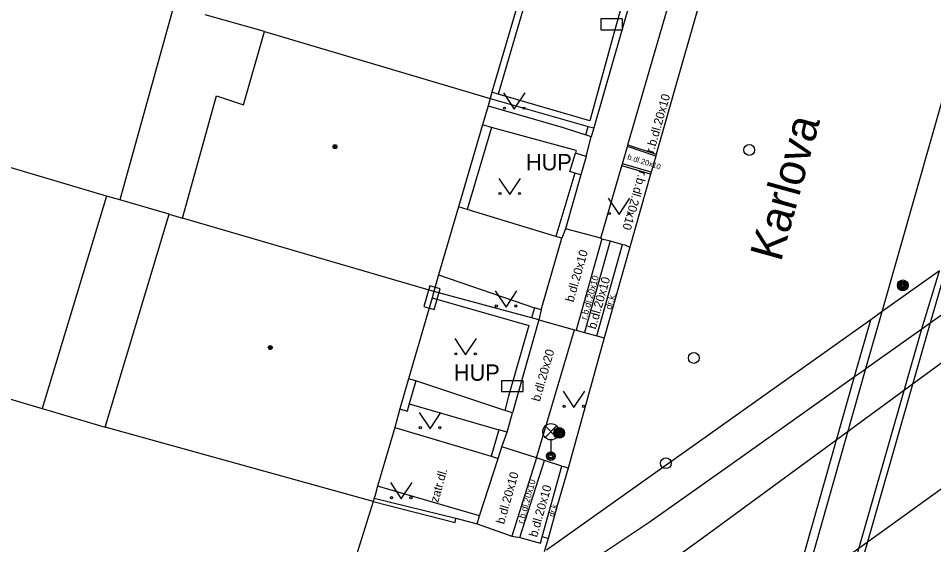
# Model space of a CAD drawing. Extents: x -595546 to -593986, y -1160845 to -1159202.
# Drawn here: x -595482.07 to -595439.8, y -1159300.77 to -1159276.47 of the extents above; entities that cross this region are included whole.
import ezdxf

# ---------------------------------------------------------------- set-up
doc = ezdxf.new("R2010")
doc.units = 0
for name, color, linetype in [('Level 24', 7, 'Continuous'), ('Level 25', 7, 'Continuous'), ('Level 28', 7, 'Continuous'), ('Level 33', 7, 'Continuous'), ('Level 36', 7, 'Continuous'), ('Level 39', 7, 'Continuous'), ('Nazvy ulic', 7, 'Continuous'), ('plynovod - povrch.  znaky - PRIS skut. velikost', 7, 'Continuous'), ('TM - budovy zdene_ betonove - VP', 7, 'Continuous'), ('TM - CD - osa koleji', 7, 'Continuous'), ('TM - chodniky - VP', 7, 'Continuous'), ('TM - komunikace - NP', 7, 'Continuous'), ('TM - komunikace - VP', 7, 'Continuous'), ('TM - plot drateny_ kovovy - VP', 7, 'Continuous'), ('TM - plot dreveny - VP', 7, 'Continuous'), ('TM - podezdivka plotu - VP', 7, 'Continuous'), ('TM - pomocna konstrukcni linie', 7, 'Continuous'), ('TM - popis objektu', 7, 'Continuous'), ('TM - popis povrchu', 7, 'Continuous'), ('TM - rozhrani mezi zpev. plochami mezi sebou - VP', 7, 'Continuous'), ('TM - rozhrani ploch obecne - NP', 7, 'Continuous'), ('TM - rozhrani ploch obecne - VP', 7, 'Continuous'), ('TM - vjezd na pozemek', 7, 'Continuous'), ('TM - zed operna - VP', 7, 'Continuous')]:
    doc.layers.add(name, color=color, linetype=linetype)

msp = doc.modelspace()

# ---------------------------------------------------------------- linework, layer by layer
at = {"layer": 'Level 24'}
for points in [[(-595455.178, -1159276.999), (-595454.178, -1159276.999), (-595454.178, -1159276.499), (-595455.178, -1159276.499)], [(-595462.864, -1159289.916), (-595462.592, -1159288.954), (-595463.073, -1159288.818), (-595463.345, -1159289.78)], [(-595459.758, -1159293.699), (-595458.758, -1159293.699), (-595458.758, -1159293.199), (-595459.758, -1159293.199)]]:
    msp.add_lwpolyline(points, close=True, dxfattribs=at)
at = {"layer": 'Level 25'}
for centre, radius in [((-595441.23, -1159288.8), 0.25), ((-595441.23, -1159288.8), 0.2), ((-595441.23, -1159288.8), 0.15), ((-595441.23, -1159288.8), 0.1), ((-595441.23, -1159288.8), 0.05), ((-595457.1, -1159295.61), 0.25), ((-595457.1, -1159295.61), 0.2), ((-595457.1, -1159295.61), 0.15), ((-595457.1, -1159295.61), 0.1), ((-595457.1, -1159295.61), 0.05)]:
    msp.add_circle(centre, radius, dxfattribs=at)
at = {"layer": 'Level 28'}
for centre in [(-595448.32, -1159282.55), (-595450.88, -1159292.15), (-595452.17, -1159297.01)]:
    msp.add_circle(centre, 0.25, dxfattribs=at)
at = {"layer": 'Level 33'}
for p, q in [((-595457.745, -1159295.82), (-595457.215, -1159295.29)), ((-595457.745, -1159295.29), (-595457.215, -1159295.82)), ((-595457.48, -1159295.93), (-595457.48, -1159296.68))]:
    msp.add_line(p, q, dxfattribs=at)
for centre, radius in [((-595457.48, -1159295.555), 0.375), ((-595457.48, -1159296.68), 0.2), ((-595457.48, -1159296.68), 0.145), ((-595457.48, -1159296.68), 0.0876)]:
    msp.add_circle(centre, radius, dxfattribs=at)
at = {"layer": 'Level 36'}
for points in [[(-595459.67, -1159279.92), (-595459.17, -1159280.67), (-595458.67, -1159279.92)], [(-595459.88, -1159283.86), (-595459.38, -1159284.61), (-595458.88, -1159283.86)], [(-595454.83, -1159284.78), (-595454.33, -1159285.53), (-595453.83, -1159284.78)], [(-595460.05, -1159289.05), (-595459.55, -1159289.8), (-595459.05, -1159289.05)], [(-595461.92, -1159291.26), (-595461.42, -1159292.01), (-595460.92, -1159291.26)], [(-595456.92, -1159293.68), (-595456.42, -1159294.43), (-595455.92, -1159293.68)], [(-595463.56, -1159294.67), (-595463.06, -1159295.42), (-595462.56, -1159294.67)], [(-595464.89, -1159297.9), (-595464.39, -1159298.65), (-595463.89, -1159297.9)]]:
    msp.add_lwpolyline(points, dxfattribs=at)
for centre in [(-595459.62, -1159280.62), (-595458.721, -1159280.62), (-595459.83, -1159284.56), (-595458.931, -1159284.56), (-595454.78, -1159285.48), (-595453.881, -1159285.48), (-595460, -1159289.75), (-595459.101, -1159289.75), (-595461.87, -1159291.96), (-595460.971, -1159291.96), (-595456.87, -1159294.38), (-595455.971, -1159294.38), (-595463.51, -1159295.37), (-595462.611, -1159295.37), (-595464.84, -1159298.6), (-595463.941, -1159298.6)]:
    msp.add_circle(centre, 0.05, dxfattribs=at)
at = {"layer": 'Level 39'}
for centre, radius in [((-595467.45, -1159282.4), 0.09), ((-595467.45, -1159282.4), 0.0398), ((-595470.44, -1159291.67), 0.09), ((-595470.44, -1159291.67), 0.0398)]:
    msp.add_circle(centre, radius, dxfattribs=at)
at = {"layer": 'plynovod - povrch.  znaky - PRIS skut. velikost'}
for points in [[(-595456.6, -1159283.55), (-595456.35, -1159282.7)], [(-595455.85, -1159282.85), (-595456.35, -1159282.7)], [(-595455.85, -1159282.85), (-595456.1, -1159283.7)], [(-595456.38, -1159283.62), (-595456.6, -1159283.55)], [(-595456.1, -1159283.7), (-595456.38, -1159283.62)]]:
    msp.add_lwpolyline(points, dxfattribs=at)
at = {"layer": 'TM - budovy zdene_ betonove - VP'}
for points in [[(-595458.2, -1159273.06), (-595460.2, -1159279.88)], [(-595470.7, -1159277.09), (-595473.45, -1159276.31)], [(-595471.68, -1159280.46), (-595470.7, -1159277.09)], [(-595470.7, -1159277.09), (-595460.28, -1159280.17)], [(-595474.49, -1159285.7), (-595472.92, -1159280.05)], [(-595472.92, -1159280.05), (-595471.68, -1159280.46)], [(-595460.28, -1159280.17), (-595460.38, -1159280.51)], [(-595460.2, -1159279.88), (-595460.28, -1159280.17)], [(-595460.38, -1159280.51), (-595460.64, -1159281.39)], [(-595460.64, -1159281.39), (-595461.75, -1159285.18)], [(-595461.75, -1159285.18), (-595462.67, -1159288.32)], [(-595478.06, -1159295.34), (-595475.11, -1159285.52)], [(-595475.11, -1159285.52), (-595474.49, -1159285.7)], [(-595462.89, -1159289.09), (-595474.49, -1159285.7)], [(-595462.67, -1159288.32), (-595462.89, -1159289.09)], [(-595462.89, -1159289.09), (-595462.97, -1159289.38)], [(-595462.97, -1159289.38), (-595464.05, -1159293.11)], [(-595464.05, -1159293.11), (-595464.45, -1159294.5)], [(-595464.45, -1159294.5), (-595464.69, -1159295.36)], [(-595465.68, -1159298.78), (-595478.06, -1159295.34)], [(-595464.69, -1159295.36), (-595465.48, -1159298.07)], [(-595465.48, -1159298.07), (-595465.6, -1159298.49)], [(-595465.64, -1159298.62), (-595465.68, -1159298.78)], [(-595465.6, -1159298.49), (-595465.64, -1159298.62)]]:
    msp.add_lwpolyline(points, dxfattribs=at)
at = {"layer": 'TM - CD - osa koleji'}
for points in [[(-595459.42, -1159306.62), (-595453.85, -1159302.9), (-595450.1, -1159300.18), (-595433, -1159287.66)], [(-595472.33, -1159320.72), (-595461.77, -1159313.66), (-595455.74, -1159309.56), (-595452.07, -1159307.06), (-595445.85, -1159302.79), (-595435.16, -1159295.1)]]:
    msp.add_lwpolyline(points, dxfattribs=at)
at = {"layer": 'TM - chodniky - VP'}
for points in [[(-595453.93, -1159282.32), (-595448.31, -1159262.99)], [(-595453.93, -1159282.32), (-595452.62, -1159282.75)], [(-595455.18, -1159286.62), (-595454.21, -1159283.29)], [(-595452.88, -1159283.67), (-595454.21, -1159283.29)], [(-595455.18, -1159286.62), (-595455.13, -1159286.66)], [(-595455.13, -1159286.66), (-595454.75, -1159286.74)], [(-595454.75, -1159286.74), (-595454.18, -1159286.91)], [(-595454.18, -1159286.91), (-595454.07, -1159286.93), (-595453.84, -1159287.04)], [(-595458.14, -1159296.76), (-595456.39, -1159290.86)], [(-595456.39, -1159290.86), (-595456.32, -1159290.87)], [(-595456.32, -1159290.87), (-595455.93, -1159290.97)], [(-595455.93, -1159290.97), (-595455.36, -1159291.13)], [(-595455.36, -1159291.13), (-595455.02, -1159291.22)], [(-595457.77, -1159296.89), (-595458.14, -1159296.76)], [(-595456.98, -1159297.15), (-595457.77, -1159296.89)], [(-595456.98, -1159297.15), (-595456.92, -1159297.16)], [(-595456.68, -1159297.23), (-595456.92, -1159297.16)], [(-595460.77, -1159299.43), (-595465.48, -1159298.07)], [(-595461.87, -1159299.54), (-595460.89, -1159299.8)], [(-595460.89, -1159299.8), (-595460.77, -1159299.43)]]:
    msp.add_lwpolyline(points, dxfattribs=at)
at = {"layer": 'TM - komunikace - NP'}
for points in [[(-595440.35, -1159290.81), (-595439.53, -1159288.13)], [(-595442.93, -1159292.64), (-595442.18, -1159290.01)], [(-595458.07, -1159352.55), (-595448.35, -1159318.73), (-595440.35, -1159290.81)], [(-595449.08, -1159314.29), (-595442.93, -1159292.64)]]:
    msp.add_lwpolyline(points, dxfattribs=at)
at = {"layer": 'TM - komunikace - VP'}
for points in [[(-595447.13, -1159263.29), (-595447.11, -1159263.46), (-595452.62, -1159282.75)], [(-595442.18, -1159290.01), (-595436.12, -1159268.71), (-595436.04, -1159268.72)], [(-595452.62, -1159282.75), (-595452.64, -1159282.83)], [(-595452.64, -1159282.83), (-595452.85, -1159283.57)], [(-595452.85, -1159283.57), (-595452.88, -1159283.67)], [(-595452.88, -1159283.67), (-595453.84, -1159287.04)], [(-595453.84, -1159287.04), (-595455.02, -1159291.22)], [(-595455.02, -1159291.22), (-595456.68, -1159297.23)], [(-595456.68, -1159297.23), (-595457.19, -1159298.97), (-595457.61, -1159300.48)], [(-595457.61, -1159300.48), (-595457.79, -1159301.1)]]:
    msp.add_lwpolyline(points, dxfattribs=at)
at = {"layer": 'TM - plot drateny_ kovovy - VP'}
for points in [[(-595453.7, -1159274.03), (-595454.34, -1159276.34), (-595454.6, -1159277.29), (-595455.68, -1159281.2), (-595459.91, -1159279.97)], [(-595459.91, -1159279.97), (-595460.2, -1159279.88)], [(-595455.87, -1159281.85), (-595455.76, -1159281.46)], [(-595456.38, -1159283.62), (-595457.25, -1159286.54)], [(-595462.97, -1159289.38), (-595458.5, -1159290.66), (-595459.44, -1159293.92)], [(-595458.23, -1159289.84), (-595458.38, -1159290.3)], [(-595459.44, -1159293.92), (-595459.61, -1159294.58)], [(-595465.68, -1159298.78), (-595466.69, -1159301.97)]]:
    msp.add_lwpolyline(points, dxfattribs=at)
at = {"layer": 'TM - plot dreveny - VP'}
for points in [[(-595464.69, -1159295.36), (-595460.24, -1159296.69)], [(-595459.88, -1159295.47), (-595460.24, -1159296.69)]]:
    msp.add_lwpolyline(points, dxfattribs=at)
at = {"layer": 'TM - podezdivka plotu - VP'}
for points in [[(-595453.36, -1159274.06), (-595455.5, -1159281.53)], [(-595460.28, -1159280.17), (-595455.76, -1159281.46)], [(-595455.76, -1159281.46), (-595455.5, -1159281.53)], [(-595455.5, -1159281.53), (-595455.62, -1159281.94)], [(-595455.62, -1159281.94), (-595455.87, -1159281.85)], [(-595456.1, -1159283.7), (-595456.81, -1159286.19)], [(-595456.81, -1159286.19), (-595456.97, -1159286.62)], [(-595456.97, -1159286.62), (-595457.25, -1159286.54)], [(-595458.38, -1159290.3), (-595462.89, -1159289.09)], [(-595457.93, -1159289.93), (-595458.23, -1159289.84)], [(-595457.93, -1159289.93), (-595458.04, -1159290.39)], [(-595458.04, -1159290.39), (-595459.26, -1159294.68)], [(-595458.04, -1159290.39), (-595458.38, -1159290.3)], [(-595459.26, -1159294.68), (-595459.61, -1159294.58)], [(-595459.5, -1159295.57), (-595459.88, -1159295.47)], [(-595459.74, -1159296.26), (-595459.5, -1159295.57)], [(-595459.92, -1159296.79), (-595459.74, -1159296.26)], [(-595460.24, -1159296.69), (-595459.92, -1159296.79)], [(-595465.68, -1159298.78), (-595461.9, -1159299.74)], [(-595461.9, -1159299.74), (-595461.89, -1159299.61)], [(-595461.87, -1159299.54), (-595461.89, -1159299.61)]]:
    msp.add_lwpolyline(points, dxfattribs=at)
at = {"layer": 'TM - pomocna konstrukcni linie'}
msp.add_lwpolyline([(-595456.31, -1159282.57), (-595456.35, -1159282.7)], dxfattribs=at)
at = {"layer": 'TM - rozhrani mezi zpev. plochami mezi sebou - VP'}
for points in [[(-595454.18, -1159283.19), (-595453.95, -1159282.39)], [(-595453.95, -1159282.39), (-595453.93, -1159282.32)], [(-595452.64, -1159282.83), (-595453.95, -1159282.39)], [(-595454.21, -1159283.29), (-595454.18, -1159283.19)], [(-595452.85, -1159283.57), (-595454.18, -1159283.19)], [(-595455.18, -1159286.62), (-595456.81, -1159286.19)], [(-595455.13, -1159286.66), (-595456.32, -1159290.87)], [(-595454.75, -1159286.74), (-595455.93, -1159290.97)], [(-595455.36, -1159291.13), (-595454.18, -1159286.91)], [(-595458.04, -1159290.39), (-595456.39, -1159290.86)], [(-595458.14, -1159296.76), (-595459.74, -1159296.26)], [(-595458.14, -1159296.76), (-595459.28, -1159300.37)], [(-595460.77, -1159299.43), (-595459.92, -1159296.79)], [(-595458.91, -1159300.44), (-595457.77, -1159296.89)], [(-595457.88, -1159300.41), (-595456.98, -1159297.15)], [(-595460.89, -1159299.8), (-595459.28, -1159300.37)], [(-595459.28, -1159300.37), (-595458.91, -1159300.44)], [(-595458.91, -1159300.44), (-595457.96, -1159300.7)], [(-595457.96, -1159300.7), (-595457.88, -1159300.41)], [(-595457.61, -1159300.48), (-595457.88, -1159300.41)]]:
    msp.add_lwpolyline(points, dxfattribs=at)
at = {"layer": 'TM - rozhrani ploch obecne - NP'}
for points in [[(-595439.2, -1159287.89), (-595439.96, -1159290.53)], [(-595443.46, -1159293.01), (-595442.71, -1159290.39)], [(-595439.96, -1159290.53), (-595448.06, -1159318.81), (-595451.06, -1159329.26)], [(-595461.03, -1159354.23), (-595450.14, -1159316.56), (-595443.46, -1159293.01)]]:
    msp.add_lwpolyline(points, dxfattribs=at)
at = {"layer": 'TM - rozhrani ploch obecne - VP'}
for points in [[(-595457.92, -1159273.14), (-595459.91, -1159279.97)], [(-595474.89, -1159275.89), (-595477.39, -1159284.85)], [(-595478, -1159284.68), (-595495.21, -1159279.58)], [(-595460.38, -1159280.51), (-595456.91, -1159281.52), (-595456.29, -1159281.71), (-595455.87, -1159281.85)], [(-595460.23, -1159281.51), (-595461.34, -1159285.3)], [(-595460.23, -1159281.51), (-595460.64, -1159281.39)], [(-595456.31, -1159282.57), (-595460.23, -1159281.51)], [(-595478, -1159284.68), (-595480.98, -1159294.49)], [(-595477.39, -1159284.85), (-595478, -1159284.68)], [(-595475.11, -1159285.52), (-595477.39, -1159284.85)], [(-595439.96, -1159290.53), (-595435.63, -1159287.45)], [(-595439.53, -1159288.13), (-595442.18, -1159290.01)], [(-595498.04, -1159289.43), (-595480.98, -1159294.49)], [(-595442.71, -1159290.39), (-595457.68, -1159301.02)], [(-595442.18, -1159290.01), (-595442.71, -1159290.39)], [(-595442.93, -1159292.64), (-595440.35, -1159290.81)], [(-595440.35, -1159290.81), (-595439.96, -1159290.53)], [(-595443.46, -1159293.01), (-595443.05, -1159292.73)], [(-595443.05, -1159292.73), (-595442.93, -1159292.64)], [(-595463.71, -1159293.2), (-595464.05, -1159293.11)], [(-595463.71, -1159293.2), (-595464.02, -1159294.27)], [(-595459.61, -1159294.58), (-595463.71, -1159293.2)], [(-595458.39, -1159303.36), (-595452.94, -1159299.73), (-595449.21, -1159297.1), (-595443.46, -1159293.01)], [(-595480.98, -1159294.49), (-595478.06, -1159295.34)], [(-595464.45, -1159294.5), (-595464.11, -1159294.6)], [(-595464.02, -1159294.27), (-595464.11, -1159294.6)], [(-595464.02, -1159294.27), (-595459.88, -1159295.47)]]:
    msp.add_lwpolyline(points, dxfattribs=at)
at = {"layer": 'TM - vjezd na pozemek'}
for points in [[(-595455.85, -1159282.85), (-595455.62, -1159281.94)], [(-595457.93, -1159289.93), (-595456.97, -1159286.62)], [(-595459.5, -1159295.57), (-595459.26, -1159294.68)]]:
    msp.add_lwpolyline(points, dxfattribs=at)
at = {"layer": 'TM - zed operna - VP'}
for points in [[(-595461.34, -1159285.3), (-595461.75, -1159285.18)], [(-595457.25, -1159286.54), (-595461.34, -1159285.3)], [(-595462.67, -1159288.32), (-595458.23, -1159289.84)], [(-595465.64, -1159298.62), (-595461.87, -1159299.54)]]:
    msp.add_lwpolyline(points, dxfattribs=at)

# ---------------------------------------------------------------- texts
at = {"layer": 'Nazvy ulic'}
msp.add_text('Karlova', height=1.5, rotation=74.5353, dxfattribs=at).set_placement((-595446.859, -1159287.752))
at = {"layer": 'TM - popis objektu'}
for p in [(-595458.63, -1159283.49), (-595461.96, -1159293.2)]:
    msp.add_text('HUP', height=0.75, dxfattribs=at).set_placement(p)
at = {"layer": 'TM - popis povrchu'}
for s, height, rotation, p in [('r.b.dl.20x10', 0.4, 74.1252, (-595452.73, -1159282.72)), ('b.dl.20x10', 0.25, 342, (-595453.97, -1159282.97)), ('r.b.dl.20x10', 0.4, 254, (-595453.41, -1159283.49)), ('b.dl.20x10', 0.4, 74.1252, (-595456.44, -1159289.6)), ('r.b.dl.20x10', 0.3, 74.1252, (-595455.83, -1159290.41)), ('b.dl.20x10', 0.4, 74.1252, (-595455.41, -1159290.85)), ('dr.k.', 0.3, 74.1252, (-595454.69, -1159289.94)), ('b.dl.20x20', 0.4, 74.1252, (-595457.99, -1159294.19)), ('zatr.dl.', 0.4, 74.1252, (-595462.69, -1159298.85)), ('b.dl.20x10', 0.4, 74.1252, (-595459.64, -1159299.85)), ('r.b.dl.20x10', 0.3, 74.1252, (-595458.75, -1159299.82)), ('b.dl.20x10', 0.4, 74.1252, (-595458.12, -1159300.45)), ('dr.k.', 0.25, 74.1252, (-595457.35, -1159299.5))]:
    msp.add_text(s, height=height, rotation=rotation, dxfattribs=at).set_placement(p)

doc.saveas('drawing.dxf')
